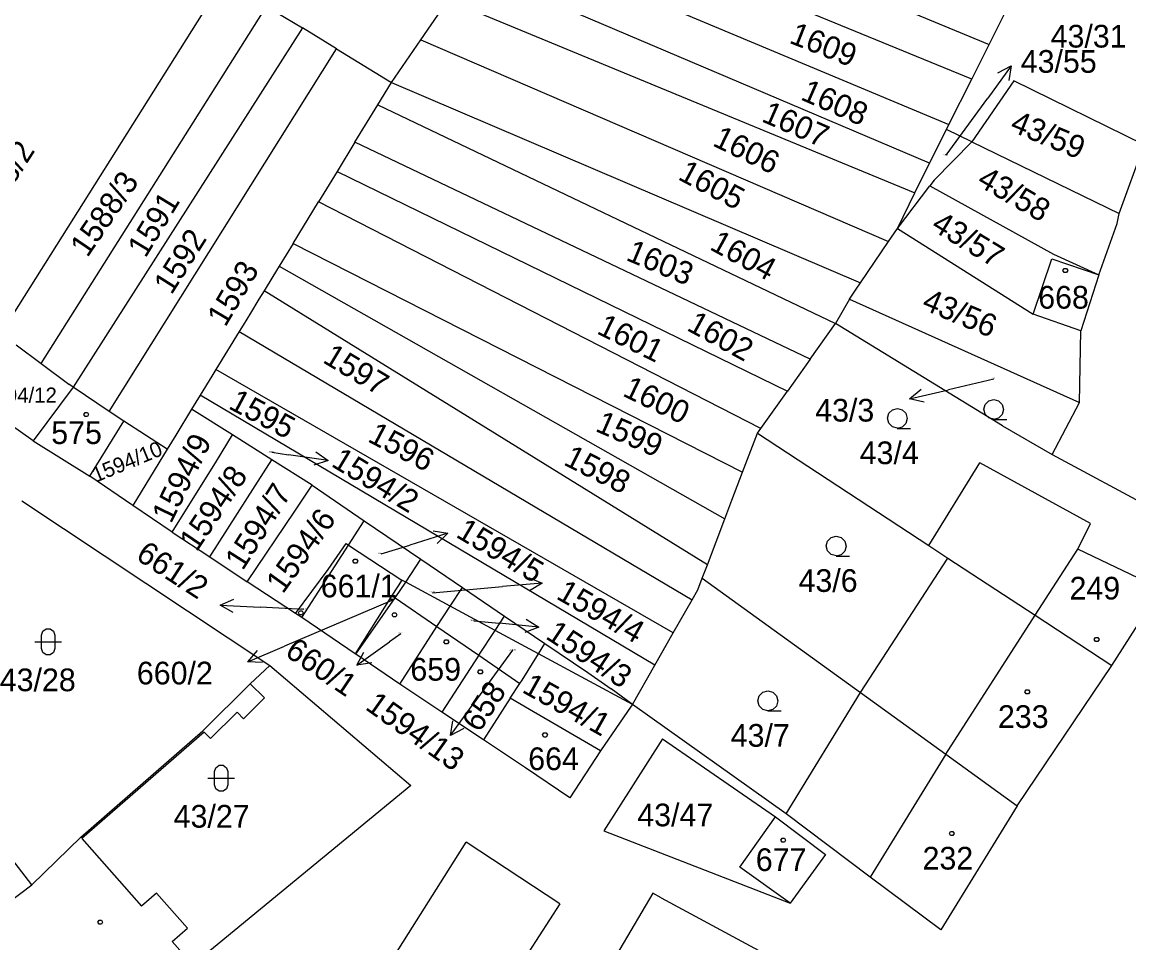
# Model space of a CAD drawing. Extents: x -580630 to -576196, y -1189024 to -1183567.
# Drawn here: x -578746.6 to -578663.7, y -1185574.2 to -1185505.2 of the extents above; entities that cross this region are included whole.
import ezdxf

# ---------------------------------------------------------------- set-up
doc = ezdxf.new("R2010")
doc.units = 0
for name, color, linetype in [('Vrstva 1', 7, 'Continuous'), ('Vrstva 16', 7, 'Continuous'), ('Vrstva 18', 7, 'Continuous'), ('Vrstva 19', 7, 'Continuous'), ('Vrstva 25', 7, 'Continuous'), ('Vrstva 4', 7, 'Continuous')]:
    doc.layers.add(name, color=color, linetype=linetype)

msp = doc.modelspace()

# ---------------------------------------------------------------- linework, layer by layer
at = {"layer": 'Vrstva 1'}
for p, q in [((-578707.49, -1185493.1), (-578674.19, -1185506.88)), ((-578675.5, -1185509.5), (-578709.22, -1185495.61)), ((-578711.29, -1185498.61), (-578677.2, -1185512.89)), ((-578678.66, -1185515.79), (-578713.05, -1185501.16)), ((-578731.57, -1185502.07), (-578751.03, -1185532.96)), ((-578745.22, -1185530.79), (-578728.32, -1185504.05)), ((-578728.32, -1185504.05), (-578725.64, -1185505.64)), ((-578716.76, -1185506.53), (-578714.71, -1185503.56)), ((-578714.71, -1185503.56), (-578679.77, -1185518.01)), ((-578674.19, -1185506.88), (-578672.56, -1185503.65)), ((-578725.64, -1185505.64), (-578742.81, -1185532.57)), ((-578723.09, -1185507.21), (-578725.64, -1185505.64)), ((-578718.97, -1185509.73), (-578716.76, -1185506.53)), ((-578716.76, -1185506.53), (-578681.74, -1185521.66)), ((-578740.11, -1185534.38), (-578723.09, -1185507.21)), ((-578723.09, -1185507.21), (-578718.97, -1185509.73)), ((-578675.5, -1185509.5), (-578674.19, -1185506.88)), ((-578720, -1185511.42), (-578718.97, -1185509.73)), ((-578718.97, -1185509.73), (-578683.83, -1185524.74)), ((-578677.2, -1185512.89), (-578675.5, -1185509.5)), ((-578672.34, -1185509.62), (-578675.5, -1185514.19)), ((-578662.57, -1185514.41), (-578672.34, -1185509.62)), ((-578721.71, -1185514.22), (-578720, -1185511.42)), ((-578720, -1185511.42), (-578685.7, -1185527.79)), ((-578677.38, -1185513.26), (-578677.2, -1185512.89)), ((-578678.66, -1185515.79), (-578677.38, -1185513.26)), ((-578675.5, -1185514.19), (-578677.38, -1185513.26)), ((-578721.71, -1185514.22), (-578723.05, -1185516.41)), ((-578687.6, -1185530.46), (-578721.71, -1185514.22)), ((-578675.5, -1185514.19), (-578678.32, -1185517.06)), ((-578675.5, -1185514.19), (-578664.45, -1185519.56)), ((-578664.45, -1185519.56), (-578662.57, -1185514.41)), ((-578723.05, -1185516.41), (-578724.43, -1185518.67)), ((-578723.05, -1185516.41), (-578689.3, -1185532.86)), ((-578679.77, -1185518.01), (-578678.66, -1185515.79)), ((-578678.32, -1185517.06), (-578678.63, -1185517.47)), ((-578681.06, -1185520.67), (-578678.63, -1185517.47)), ((-578681.06, -1185520.67), (-578679.77, -1185518.01)), ((-578678.63, -1185517.47), (-578669.36, -1185522.61)), ((-578726.34, -1185521.79), (-578724.43, -1185518.67)), ((-578691.3, -1185535.67), (-578724.43, -1185518.67)), ((-578664.61, -1185520.29), (-578664.45, -1185519.56)), ((-578665.98, -1185524.14), (-578664.61, -1185520.29)), ((-578681.74, -1185521.66), (-578681.06, -1185520.67)), ((-578681.06, -1185520.67), (-578670.89, -1185527.1)), ((-578726.34, -1185521.79), (-578727.38, -1185523.5)), ((-578726.34, -1185521.79), (-578692.66, -1185538.94)), ((-578683.83, -1185524.74), (-578681.74, -1185521.66)), ((-578670.89, -1185527.1), (-578669.49, -1185522.94)), ((-578669.49, -1185522.94), (-578665.98, -1185524.14)), ((-578669.36, -1185522.61), (-578665.98, -1185524.14)), ((-578727.38, -1185523.5), (-578727.85, -1185524.26)), ((-578727.38, -1185523.5), (-578693.99, -1185542.42)), ((-578727.85, -1185524.26), (-578728.51, -1185525.34)), ((-578684.15, -1185525.21), (-578683.83, -1185524.74)), ((-578665.98, -1185524.14), (-578667.31, -1185528.35)), ((-578728.51, -1185525.34), (-578728.9, -1185525.98)), ((-578695.3, -1185545.86), (-578728.51, -1185525.34)), ((-578684.66, -1185525.97), (-578684.15, -1185525.21)), ((-578728.9, -1185525.98), (-578729.53, -1185527.01)), ((-578684.66, -1185525.97), (-578685.7, -1185527.79)), ((-578684.66, -1185525.97), (-578667.41, -1185533.72)), ((-578729.53, -1185527.01), (-578730.09, -1185527.92)), ((-578667.31, -1185528.35), (-578670.89, -1185527.1)), ((-578730.09, -1185527.92), (-578730.38, -1185528.4)), ((-578687.6, -1185530.46), (-578685.7, -1185527.79)), ((-578673.2, -1185535.47), (-578685.7, -1185527.79)), ((-578730.38, -1185528.4), (-578732.12, -1185531.24)), ((-578730.38, -1185528.4), (-578696.44, -1185548.49)), ((-578667.41, -1185533.72), (-578667.31, -1185528.35)), ((-578747.08, -1185529.4), (-578745.22, -1185530.79)), ((-578687.6, -1185530.46), (-578689.3, -1185532.86)), ((-578745.22, -1185530.79), (-578743.14, -1185532.33)), ((-578732.12, -1185531.24), (-578732.43, -1185531.75)), ((-578697.86, -1185550.97), (-578732.12, -1185531.24)), ((-578732.43, -1185531.75), (-578733.29, -1185533.16)), ((-578742.81, -1185532.57), (-578745.82, -1185536.58)), ((-578742.81, -1185532.57), (-578743.14, -1185532.33)), ((-578740.11, -1185534.38), (-578742.81, -1185532.57)), ((-578691.3, -1185535.67), (-578689.3, -1185532.86)), ((-578745.82, -1185536.58), (-578749.86, -1185533.74)), ((-578733.29, -1185533.16), (-578733.94, -1185534.22)), ((-578699.24, -1185553.39), (-578733.29, -1185533.16)), ((-578669.46, -1185537.6), (-578667.41, -1185533.72)), ((-578739.03, -1185535.1), (-578740.11, -1185534.38)), ((-578733.94, -1185534.22), (-578735.13, -1185536.16)), ((-578730.88, -1185536.14), (-578733.94, -1185534.22)), ((-578741.58, -1185539.24), (-578739.03, -1185535.1)), ((-578735.77, -1185537.21), (-578739.03, -1185535.1)), ((-578673.2, -1185535.47), (-578669.46, -1185537.6)), ((-578735.13, -1185536.16), (-578735.77, -1185537.21)), ((-578732.09, -1185538.1), (-578730.88, -1185536.14)), ((-578727.93, -1185538), (-578730.88, -1185536.14)), ((-578692.66, -1185538.94), (-578691.55, -1185536.02)), ((-578691.55, -1185536.02), (-578691.3, -1185535.67)), ((-578691.55, -1185536.02), (-578678.72, -1185544.43)), ((-578745.82, -1185536.58), (-578741.58, -1185539.24)), ((-578735.77, -1185537.21), (-578738.35, -1185541.42)), ((-578729.18, -1185539.95), (-578727.93, -1185538)), ((-578724.92, -1185539.9), (-578727.93, -1185538)), ((-578669.46, -1185537.6), (-578660.94, -1185542.21)), ((-578735.39, -1185543.42), (-578732.09, -1185538.1)), ((-578678.72, -1185544.43), (-578674.9, -1185538.24)), ((-578666.59, -1185542.77), (-578674.9, -1185538.24)), ((-578738.35, -1185541.42), (-578741.58, -1185539.24)), ((-578693.46, -1185541.04), (-578692.66, -1185538.94)), ((-578732.57, -1185545.28), (-578729.18, -1185539.95)), ((-578726.22, -1185541.84), (-578724.92, -1185539.9)), ((-578724.92, -1185539.9), (-578721.01, -1185542.57)), ((-578746.66, -1185541.08), (-578728.09, -1185553.41)), ((-578693.99, -1185542.42), (-578693.46, -1185541.04)), ((-578735.39, -1185543.42), (-578738.35, -1185541.42)), ((-578729.77, -1185547.15), (-578726.22, -1185541.84)), ((-578722.19, -1185544.4), (-578721.01, -1185542.57)), ((-578721.01, -1185542.57), (-578716.76, -1185545.46)), ((-578695.3, -1185545.86), (-578693.99, -1185542.42)), ((-578667.55, -1185544.69), (-578666.59, -1185542.77)), ((-578735.39, -1185543.42), (-578732.57, -1185545.28)), ((-578725.69, -1185549.82), (-578722.19, -1185544.4)), ((-578723.7, -1185546.21), (-578722.37, -1185544.28)), ((-578722.37, -1185544.28), (-578722.19, -1185544.4)), ((-578722.19, -1185544.4), (-578718.19, -1185547.03)), ((-578678.72, -1185544.43), (-578677.28, -1185545.37)), ((-578661.34, -1185547.66), (-578667.55, -1185544.69)), ((-578732.57, -1185545.28), (-578729.77, -1185547.15)), ((-578717.9, -1185547.17), (-578716.76, -1185545.46)), ((-578716.76, -1185545.46), (-578713.66, -1185547.57)), ((-578683.84, -1185555.43), (-578677.28, -1185545.37)), ((-578677.28, -1185545.37), (-578670.74, -1185549.65)), ((-578726.15, -1185549.51), (-578723.7, -1185546.21)), ((-578695.68, -1185546.86), (-578695.3, -1185545.86)), ((-578726.15, -1185549.51), (-578729.77, -1185547.15)), ((-578718.19, -1185547.03), (-578718.93, -1185548.16)), ((-578718.68, -1185548.34), (-578717.9, -1185547.17)), ((-578696.02, -1185547.74), (-578695.68, -1185546.86)), ((-578695.68, -1185546.86), (-578683.84, -1185555.43)), ((-578714.58, -1185548.97), (-578713.66, -1185547.57)), ((-578713.66, -1185547.57), (-578710.49, -1185549.72)), ((-578696.44, -1185548.49), (-578696.02, -1185547.74)), ((-578665, -1185553.42), (-578661.34, -1185547.66)), ((-578718.93, -1185548.16), (-578721.7, -1185552.53)), ((-578721.65, -1185552.57), (-578718.68, -1185548.34)), ((-578718.93, -1185548.16), (-578718.68, -1185548.34)), ((-578718.68, -1185548.34), (-578715.56, -1185550.48)), ((-578697.86, -1185550.97), (-578696.44, -1185548.49)), ((-578725.69, -1185549.82), (-578726.15, -1185549.51)), ((-578715.56, -1185550.48), (-578714.58, -1185548.97)), ((-578670.74, -1185549.65), (-578665, -1185553.42)), ((-578721.7, -1185552.53), (-578725.69, -1185549.82)), ((-578718.35, -1185554.81), (-578715.56, -1185550.48)), ((-578715.56, -1185550.48), (-578712.42, -1185552.64)), ((-578711.2, -1185550.79), (-578710.49, -1185549.72)), ((-578710.49, -1185549.72), (-578707.48, -1185551.77)), ((-578712.42, -1185552.64), (-578711.2, -1185550.79)), ((-578699.24, -1185553.39), (-578697.86, -1185550.97)), ((-578707.96, -1185552.54), (-578707.48, -1185551.77)), ((-578707.48, -1185551.77), (-578704.27, -1185553.95)), ((-578721.65, -1185552.57), (-578721.7, -1185552.53)), ((-578718.35, -1185554.81), (-578721.65, -1185552.57)), ((-578712.42, -1185552.64), (-578715.19, -1185556.92)), ((-578712.42, -1185552.64), (-578709.34, -1185554.76)), ((-578709.18, -1185554.51), (-578707.96, -1185552.54)), ((-578729.55, -1185554.78), (-578728.09, -1185553.41)), ((-578728.09, -1185553.41), (-578717.53, -1185562.41)), ((-578700.91, -1185556.33), (-578699.24, -1185553.39)), ((-578672.09, -1185563.93), (-578665, -1185553.42)), ((-578709.34, -1185554.76), (-578709.18, -1185554.51)), ((-578704.27, -1185553.95), (-578702.5, -1185555.16)), ((-578733.09, -1185558.32), (-578729.55, -1185554.78)), ((-578729.55, -1185554.78), (-578728.49, -1185555.84)), ((-578715.19, -1185556.92), (-578718.35, -1185554.81)), ((-578710.07, -1185555.87), (-578709.34, -1185554.76)), ((-578701, -1185556.26), (-578702.5, -1185555.16)), ((-578689.41, -1185564.53), (-578683.84, -1185555.43)), ((-578683.84, -1185555.43), (-578677.44, -1185560.06)), ((-578728.49, -1185555.84), (-578730.05, -1185557.4)), ((-578710.07, -1185555.87), (-578712.08, -1185558.97)), ((-578708.62, -1185556.72), (-578710.07, -1185555.87)), ((-578700.91, -1185556.33), (-578701, -1185556.26)), ((-578730.54, -1185556.91), (-578732.52, -1185558.89)), ((-578730.05, -1185557.4), (-578730.54, -1185556.91)), ((-578712.08, -1185558.97), (-578715.19, -1185556.92)), ((-578706.78, -1185557.78), (-578708.62, -1185556.72)), ((-578701, -1185556.46), (-578703.3, -1185559.81)), ((-578700.91, -1185556.33), (-578701, -1185556.46)), ((-578689.41, -1185564.53), (-578700.91, -1185556.33)), ((-578703.3, -1185559.81), (-578706.78, -1185557.78)), ((-578742.25, -1185566.28), (-578733.09, -1185558.32)), ((-578733.01, -1185558.4), (-578742.16, -1185566.38)), ((-578732.52, -1185558.89), (-578733.01, -1185558.4)), ((-578708.93, -1185561.09), (-578712.08, -1185558.97)), ((-578698.66, -1185558.9), (-578703.07, -1185565.79)), ((-578698.66, -1185558.9), (-578690.21, -1185564.74)), ((-578703.3, -1185559.81), (-578705.61, -1185563.32)), ((-578677.44, -1185560.06), (-578672.09, -1185563.93)), ((-578705.61, -1185563.32), (-578708.93, -1185561.09)), ((-578745.91, -1185569.85), (-578751.39, -1185562.75)), ((-578717.53, -1185562.41), (-578733.84, -1185575.85)), ((-578683.1, -1185569.26), (-578689.41, -1185564.53)), ((-578672.09, -1185563.93), (-578677.82, -1185573.22)), ((-578692.88, -1185568.51), (-578690.21, -1185564.74)), ((-578690.21, -1185564.74), (-578686.45, -1185567.56)), ((-578703.07, -1185565.79), (-578689.1, -1185571.23)), ((-578745.91, -1185569.85), (-578742.25, -1185566.28)), ((-578742.16, -1185566.38), (-578737.7, -1185571.45)), ((-578720.86, -1185578.48), (-578713.38, -1185566.65)), ((-578706.36, -1185571.27), (-578713.38, -1185566.65)), ((-578686.45, -1185567.56), (-578689.1, -1185571.23)), ((-578689.1, -1185571.23), (-578692.88, -1185568.51)), ((-578677.82, -1185573.22), (-578683.1, -1185569.26)), ((-578749.73, -1185572.71), (-578745.91, -1185569.85)), ((-578736.57, -1185570.46), (-578737.7, -1185571.45)), ((-578734.26, -1185573.09), (-578736.57, -1185570.46)), ((-578699.39, -1185570.46), (-578702.82, -1185576.3)), ((-578698.77, -1185570.81), (-578699.39, -1185570.46)), ((-578698.77, -1185570.81), (-578690.53, -1185575.27)), ((-578706.36, -1185571.27), (-578715.29, -1185585.04)), ((-578735.39, -1185574.08), (-578734.26, -1185573.09)), ((-578733.84, -1185575.85), (-578735.39, -1185574.08))]:
    msp.add_line(p, q, dxfattribs=at)
at = {"layer": 'Vrstva 16'}
for p, q in [((-578672.537, -1185508.493), (-578674.3, -1185510.92)), ((-578677.41, -1185515.19), (-578674.3, -1185510.92)), ((-578673.84, -1185531.96), (-578677.23, -1185532.75)), ((-578680.151, -1185533.435), (-578677.23, -1185532.75)), ((-578727.94, -1185537.44), (-578726.69, -1185537.62)), ((-578723.72, -1185538.046), (-578726.69, -1185537.62)), ((-578714.738, -1185543.49), (-578717.6, -1185544.39)), ((-578719.73, -1185545.06), (-578717.6, -1185544.39)), ((-578715.9, -1185547.96), (-578710.66, -1185547.5)), ((-578707.672, -1185547.238), (-578710.66, -1185547.5)), ((-578718.95, -1185548.55), (-578726.98, -1185551.96)), ((-578731.806, -1185548.901), (-578728.81, -1185549.05)), ((-578725.54, -1185549.21), (-578728.81, -1185549.05)), ((-578712.81, -1185550.07), (-578710.91, -1185550.25)), ((-578707.924, -1185550.536), (-578710.91, -1185550.25)), ((-578718.26, -1185551.03), (-578719.12, -1185551.65)), ((-578729.742, -1185553.132), (-578726.98, -1185551.96)), ((-578721.556, -1185553.401), (-578719.12, -1185551.65)), ((-578709.91, -1185552.27), (-578712.79, -1185556.23)), ((-578714.552, -1185558.658), (-578712.79, -1185556.23))]:
    msp.add_line(p, q, dxfattribs=at)
for points in [[(-578673.529, -1185509.008), (-578672.537, -1185508.493), (-578672.72, -1185509.596)], [(-578679.063, -1185533.693), (-578680.151, -1185533.435), (-578679.291, -1185532.72)], [(-578724.639, -1185537.409), (-578723.72, -1185538.046), (-578724.781, -1185538.399)], [(-578715.842, -1185543.313), (-578714.738, -1185543.49), (-578715.542, -1185544.267)], [(-578708.711, -1185546.827), (-578707.672, -1185547.238), (-578708.624, -1185547.823)], [(-578730.832, -1185549.45), (-578731.806, -1185548.901), (-578730.783, -1185548.451)], [(-578708.871, -1185549.943), (-578707.924, -1185550.536), (-578708.967, -1185550.938)], [(-578728.626, -1185553.201), (-578729.742, -1185553.132), (-578729.016, -1185552.281)], [(-578720.452, -1185553.223), (-578721.556, -1185553.401), (-578721.036, -1185552.411)], [(-578713.56, -1185558.142), (-578714.552, -1185558.658), (-578714.369, -1185557.555)]]:
    msp.add_lwpolyline(points, dxfattribs=at)
at = {"layer": 'Vrstva 25'}
for points in [[(-578668.39, -1185523.66), (-578668.3, -1185523.81), (-578668.39, -1185523.96), (-578668.57, -1185523.96), (-578668.66, -1185523.81), (-578668.57, -1185523.66)], [(-578741.75, -1185534.46), (-578741.66, -1185534.61), (-578741.75, -1185534.76), (-578741.93, -1185534.76), (-578742.02, -1185534.61), (-578741.93, -1185534.46)], [(-578721.59, -1185545.45), (-578721.5, -1185545.6), (-578721.59, -1185545.75), (-578721.77, -1185545.75), (-578721.86, -1185545.6), (-578721.77, -1185545.45)], [(-578718.8, -1185548.17), (-578718.71, -1185548.32), (-578718.8, -1185548.47), (-578718.98, -1185548.47), (-578719.07, -1185548.32), (-578718.98, -1185548.17)], [(-578725.67, -1185549.33), (-578725.58, -1185549.48), (-578725.67, -1185549.63), (-578725.85, -1185549.63), (-578725.94, -1185549.48), (-578725.85, -1185549.33)], [(-578718.65, -1185549.47), (-578718.56, -1185549.62), (-578718.65, -1185549.77), (-578718.83, -1185549.77), (-578718.92, -1185549.62), (-578718.83, -1185549.47)], [(-578745.2, -1185551.14), (-578745.1, -1185550.85), (-578744.85, -1185550.67), (-578744.54, -1185550.67), (-578744.29, -1185550.85), (-578744.19, -1185551.14), (-578744.19, -1185552.14), (-578744.29, -1185552.43), (-578744.54, -1185552.61), (-578744.85, -1185552.61), (-578745.1, -1185552.43), (-578745.2, -1185552.14)], [(-578666.05, -1185551.32), (-578665.96, -1185551.47), (-578666.05, -1185551.62), (-578666.23, -1185551.62), (-578666.32, -1185551.47), (-578666.23, -1185551.32)], [(-578714.77, -1185551.48), (-578714.68, -1185551.63), (-578714.77, -1185551.78), (-578714.95, -1185551.78), (-578715.04, -1185551.63), (-578714.95, -1185551.48)], [(-578712.22, -1185553.75), (-578712.13, -1185553.9), (-578712.22, -1185554.05), (-578712.4, -1185554.05), (-578712.49, -1185553.9), (-578712.4, -1185553.75)], [(-578671.24, -1185555.24), (-578671.15, -1185555.39), (-578671.24, -1185555.54), (-578671.42, -1185555.54), (-578671.51, -1185555.39), (-578671.42, -1185555.24)], [(-578707.38, -1185558.47), (-578707.29, -1185558.62), (-578707.38, -1185558.77), (-578707.56, -1185558.77), (-578707.65, -1185558.62), (-578707.56, -1185558.47)], [(-578732.23, -1185561.36), (-578732.13, -1185561.07), (-578731.88, -1185560.89), (-578731.57, -1185560.89), (-578731.32, -1185561.07), (-578731.22, -1185561.36), (-578731.22, -1185562.36), (-578731.32, -1185562.65), (-578731.57, -1185562.83), (-578731.88, -1185562.83), (-578732.13, -1185562.65), (-578732.23, -1185562.36)], [(-578676.9, -1185565.85), (-578676.81, -1185566), (-578676.9, -1185566.15), (-578677.08, -1185566.15), (-578677.17, -1185566), (-578677.08, -1185565.85)], [(-578689.53, -1185566.36), (-578689.44, -1185566.51), (-578689.53, -1185566.66), (-578689.71, -1185566.66), (-578689.8, -1185566.51), (-578689.71, -1185566.36)], [(-578740.7, -1185572.48), (-578740.61, -1185572.63), (-578740.7, -1185572.78), (-578740.88, -1185572.78), (-578740.97, -1185572.63), (-578740.88, -1185572.48)]]:
    msp.add_lwpolyline(points, close=True, dxfattribs=at)
for points in [[(-578673.84, -1185534.96), (-578674.22, -1185534.86), (-578674.49, -1185534.59), (-578674.59, -1185534.22), (-578674.49, -1185533.85), (-578674.22, -1185533.58), (-578673.85, -1185533.48), (-578673.48, -1185533.58), (-578673.21, -1185533.85), (-578673.11, -1185534.23), (-578673.21, -1185534.61), (-578673.48, -1185534.88), (-578673.86, -1185534.98), (-578672.86, -1185534.98)], [(-578681.06, -1185535.63), (-578681.44, -1185535.53), (-578681.71, -1185535.26), (-578681.81, -1185534.89), (-578681.71, -1185534.52), (-578681.44, -1185534.25), (-578681.07, -1185534.15), (-578680.7, -1185534.25), (-578680.43, -1185534.52), (-578680.33, -1185534.9), (-578680.43, -1185535.28), (-578680.7, -1185535.55), (-578681.08, -1185535.65), (-578680.08, -1185535.65)], [(-578685.64, -1185545.2), (-578686.02, -1185545.1), (-578686.29, -1185544.83), (-578686.39, -1185544.46), (-578686.29, -1185544.09), (-578686.02, -1185543.82), (-578685.65, -1185543.72), (-578685.28, -1185543.82), (-578685.01, -1185544.09), (-578684.91, -1185544.47), (-578685.01, -1185544.85), (-578685.28, -1185545.12), (-578685.66, -1185545.22), (-578684.66, -1185545.22)], [(-578745.7, -1185551.64), (-578744.43, -1185551.64), (-578743.7, -1185551.64)], [(-578690.76, -1185556.8), (-578691.14, -1185556.7), (-578691.41, -1185556.43), (-578691.51, -1185556.06), (-578691.41, -1185555.69), (-578691.14, -1185555.42), (-578690.77, -1185555.32), (-578690.4, -1185555.42), (-578690.13, -1185555.69), (-578690.03, -1185556.07), (-578690.13, -1185556.45), (-578690.4, -1185556.72), (-578690.78, -1185556.82), (-578689.78, -1185556.82)], [(-578732.73, -1185561.86), (-578731.46, -1185561.86), (-578730.73, -1185561.86)]]:
    msp.add_lwpolyline(points, dxfattribs=at)
at = {"layer": 'Vrstva 4'}
for p, q in [((-578670.74, -1185549.65), (-578667.55, -1185544.69)), ((-578717.9, -1185547.17), (-578718.19, -1185547.03)), ((-578714.58, -1185548.97), (-578717.9, -1185547.17)), ((-578711.2, -1185550.79), (-578714.58, -1185548.97)), ((-578677.44, -1185560.06), (-578670.74, -1185549.65)), ((-578707.96, -1185552.54), (-578711.2, -1185550.79)), ((-578700.91, -1185556.33), (-578707.96, -1185552.54)), ((-578677.44, -1185560.06), (-578683.1, -1185569.26))]:
    msp.add_line(p, q, dxfattribs=at)

# ---------------------------------------------------------------- texts
at = {"layer": 'Vrstva 16'}
for s, p in [('43/31', (-578669.583, -1185507.12)), ('43/55', (-578671.823, -1185509.01)), ('43/3', (-578687.224, -1185535.14)), ('660/2', (-578738.045, -1185554.83))]:
    msp.add_text(s, height=1.7, dxfattribs=at).set_placement(p)
for s, rotation, p in [('1594/2', 328.76318, (-578723.56, -1185538.44)), ('1594/5', 329.27884, (-578714.222, -1185543.741)), ('661/2', 326.98701, (-578738.207, -1185545.408)), ('1594/4', 330.25287, (-578706.709, -1185548.365)), ('1594/3', 326.47135, (-578707.502, -1185551.344)), ('660/1', 325.8411, (-578727.041, -1185552.629)), ('1594/13', 324.69518, (-578721.013, -1185556.648))]:
    msp.add_text(s, height=1.7, rotation=rotation, dxfattribs=at).set_placement(p)
at = {"layer": 'Vrstva 18'}
for s, height, rotation, p in [('1609', 1.7, 338.38888, (-578689.249, -1185506.745)), ('1608', 1.7, 336.32623, (-578688.395, -1185510.99)), ('1607', 1.7, 336.32623, (-578691.32, -1185512.624)), ('43/59', 1.7, 337.41484, (-578672.713, -1185513.34)), ('1606', 1.7, 334.03439, (-578694.988, -1185514.433)), ('1588/2', 1.7, 57.29578, (-578749.383, -1185520.673)), ('1588/3', 1.7, 55.74879, (-578741.75, -1185522.905)), ('1605', 1.7, 332.02904, (-578697.582, -1185516.959)), ('43/58', 1.7, 329.96639, (-578675.196, -1185517.395)), ('1591', 1.7, 58.61358, (-578737.399, -1185522.942)), ('43/57', 1.7, 328.70589, (-578678.624, -1185520.728)), ('1592', 1.7, 57.75414, (-578735.449, -1185525.703)), ('1604', 1.7, 331.2842, (-578695.207, -1185522.204)), ('1603', 1.7, 337.18566, (-578701.481, -1185523.016)), ('1593', 1.7, 59.35843, (-578731.418, -1185528.12)), ('43/56', 1.7, 337.30025, (-578679.321, -1185526.683)), ('1601', 1.7, 333.57603, (-578703.668, -1185528.511)), ('1602', 1.7, 331.2842, (-578696.921, -1185528.259)), ('1597', 1.7, 329.10696, (-578724.196, -1185530.668)), ('1600', 1.7, 334.20628, (-578701.735, -1185533.178)), ('1595', 1.7, 332.02904, (-578731.26, -1185534.119)), ('1599', 1.7, 336.38352, (-578703.776, -1185535.822)), ('1596', 1.7, 332.31552, (-578720.834, -1185536.592)), ('1594/9', 1.7, 63.65561, (-578735.486, -1185542.844)), ('1594/10', 1.14, 22.40265, (-578741.117, -1185539.721)), ('1598', 1.7, 333.23225, (-578706.159, -1185538.336)), ('1594/8', 1.7, 56.03527, (-578733.566, -1185544.956)), ('1594/7', 1.7, 57.63956, (-578730.114, -1185546.364)), ('1594/6', 1.7, 54.37369, (-578727.106, -1185548.106)), ('1594/1', 1.7, 330.82583, (-578709.263, -1185555.377))]:
    msp.add_text(s, height=height, rotation=rotation, dxfattribs=at).set_placement(p)
for s, height, p in [('43/55', 0.1, (-578677.623, -1185515.19)), ('43/3', 0.1, (-578674.012, -1185531.96)), ('1594/12', 1.14, (-578749.551, -1185533.73)), ('43/4', 1.7, (-578683.891, -1185538.33)), ('1594/2', 0.1, (-578728.169, -1185537.44)), ('1594/5', 0.1, (-578719.958, -1185545.06)), ('43/6', 1.7, (-578688.471, -1185547.9)), ('1594/4', 0.1, (-578716.125, -1185547.96)), ('1594/3', 0.1, (-578713.04, -1185550.07)), ('1594/13', 0.1, (-578710.16, -1185552.27)), ('43/28', 1.7, (-578748.314, -1185555.34)), ('43/7', 1.7, (-578693.551, -1185559.5)), ('43/47', 1.7, (-578700.55, -1185565.46)), ('43/27', 1.7, (-578735.284, -1185565.56))]:
    msp.add_text(s, height=height, dxfattribs=at).set_placement(p)
at = {"layer": 'Vrstva 19'}
for s, height, p in [('668', 1.7, (-578670.514, -1185526.68)), ('575', 1.7, (-578744.458, -1185536.82)), ('661/1', 1.7, (-578724.267, -1185548.31)), ('249', 1.7, (-578668.168, -1185548.47)), ('660/2', 0.1, (-578719.158, -1185548.55)), ('661/2', 0.1, (-578725.726, -1185549.21)), ('660/1', 0.1, (-578718.443, -1185551.03)), ('659', 1.7, (-578717.551, -1185554.55)), ('233', 1.7, (-578673.532, -1185558.09)), ('664', 1.7, (-578708.724, -1185561.25)), ('232', 1.7, (-578679.179, -1185568.7)), ('677', 1.7, (-578691.674, -1185568.81))]:
    msp.add_text(s, height=height, dxfattribs=at).set_placement(p)
msp.add_text('658', height=1.7, rotation=56.72282, dxfattribs=at).set_placement((-578712.389, -1185558.5))

doc.saveas('drawing.dxf')
